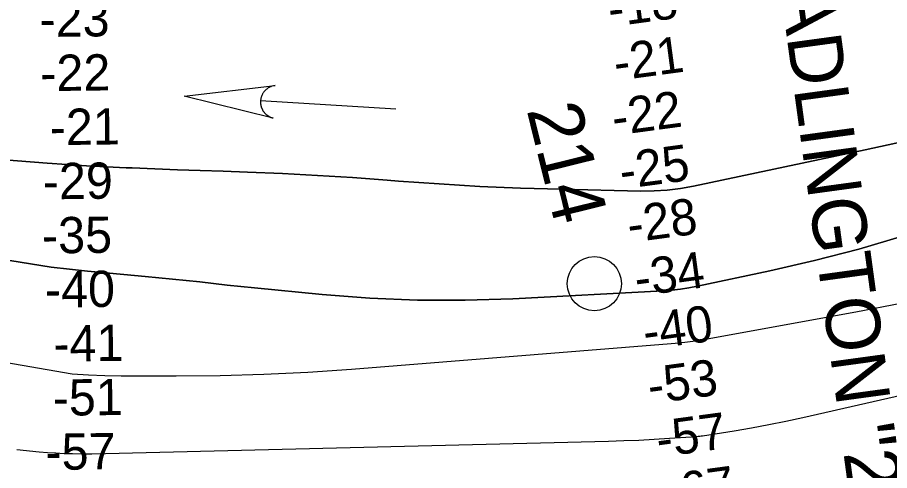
# Model space of a CAD drawing. Extents: x 3329297 to 3367176, y 649250 to 674653.
# Drawn here: x 3334898 to 3336510, y 659389 to 660227 of the extents above; entities that cross this region are included whole.
import ezdxf

# ---------------------------------------------------------------- set-up
doc = ezdxf.new("R2010")
doc.units = 0
for name, color, linetype in [('V-CHAN-NAID', 7, 'Continuous'), ('V-RIVR-IDEN', 7, 'Continuous'), ('V-RIVR-MILE', 7, 'Continuous'), ('V-RIVR-RANG', 7, 'Continuous'), ('V-STRM-FLOW', 7, 'Continuous'), ('V-TOPO-DPTH', 7, 'Continuous'), ('V-TOPO-MAJR', 7, 'Continuous'), ('V-TOPO-MINR', 7, 'Continuous')]:
    doc.layers.add(name, color=color, linetype=linetype)

msp = doc.modelspace()

# ---------------------------------------------------------------- linework, layer by layer
at = {"layer": 'V-RIVR-MILE'}
msp.add_circle((3335964.4, 659734.7), 50, dxfattribs=at)
at = {"layer": 'V-STRM-FLOW'}
msp.add_line((3335597.5, 660057.3), (3335347.5, 660072.4), dxfattribs=at)
msp.add_lwpolyline([(3335370.7, 660040.9), (3335206.2, 660081), (3335374.3, 660100.8), (3335371.3, 660100.3), (3335368.5, 660099.5), (3335367.3, 660099.1), (3335366.4, 660098.8), (3335365.2, 660098.3), (3335364.1, 660097.7), (3335363.2, 660097.2), (3335361.9, 660096.5), (3335360.6, 660095.6), (3335359.9, 660095.1), (3335359, 660094.5), (3335357.9, 660093.5), (3335357.1, 660092.7), (3335356.2, 660091.9), (3335355.6, 660091.3), (3335355, 660090.6), (3335354.3, 660089.8), (3335353.7, 660089), (3335353.1, 660088.2), (3335352.6, 660087.5), (3335352, 660086.5), (3335351.4, 660085.5), (3335350.9, 660084.7), (3335350.4, 660083.7), (3335350, 660082.8), (3335349.7, 660082), (3335349.5, 660081.4), (3335349.1, 660080.5), (3335348.8, 660079.5), (3335348.5, 660078.6), (3335348.3, 660077.6), (3335348.1, 660076.7), (3335347.9, 660075.7), (3335347.8, 660074.9), (3335347.6, 660073.7), (3335347.5, 660072.4), (3335347.5, 660072), (3335347.5, 660071.4), (3335347.5, 660070.6), (3335347.5, 660069.9), (3335347.5, 660069.2), (3335347.5, 660068.5), (3335347.6, 660067.8), (3335347.7, 660067.2), (3335347.7, 660066.4), (3335347.9, 660065.7), (3335348, 660065.1), (3335348.2, 660063.8), (3335348.4, 660063.1), (3335348.5, 660062.6), (3335348.7, 660061.9), (3335348.9, 660061.2), (3335349.2, 660060.4), (3335349.5, 660059.6), (3335349.8, 660058.8), (3335350.1, 660058.2), (3335350.3, 660057.7), (3335350.6, 660057), (3335350.9, 660056.4), (3335351.3, 660055.7), (3335351.7, 660055), (3335352.1, 660054.3), (3335352.7, 660053.4), (3335353.1, 660052.8), (3335353.6, 660052.2), (3335354.1, 660051.5), (3335354.5, 660051), (3335355, 660050.5), (3335355.7, 660049.7), (3335355.7, 660049.7), (3335356.1, 660049.2), (3335356.5, 660048.9), (3335357, 660048.4), (3335357.6, 660047.9), (3335358.1, 660047.4), (3335358.6, 660047), (3335359.2, 660046.5), (3335359.8, 660046.1), (3335360.2, 660045.7), (3335360.8, 660045.3), (3335361.6, 660044.8), (3335362.1, 660044.5), (3335362.5, 660044.3), (3335362.9, 660044.1), (3335363.3, 660043.8), (3335363.9, 660043.5), (3335364.4, 660043.2), (3335365, 660042.9), (3335365.6, 660042.7), (3335366.4, 660042.3), (3335366.8, 660042.1), (3335367.6, 660041.9), (3335368.5, 660041.6), (3335369.1, 660041.4), (3335369.6, 660041.2), (3335370.1, 660041.1), (3335370.4, 660041)], close=True, dxfattribs=at)
at = {"layer": 'V-TOPO-DPTH'}
for points in [[(3336535.8, 659997.8), (3336465.1, 659982.4), (3336147.4, 659915.1), (3336123.4, 659910.8), (3336099.2, 659907.7), (3336074.9, 659906.3), (3336050.5, 659906), (3335903.3, 659909.2), (3335828.1, 659911.5), (3335752.9, 659914.6), (3335677.8, 659919.1), (3335602.8, 659924.4), (3335581.8, 659926.1), (3335517.3, 659930.8), (3335452.7, 659934.9), (3335388.1, 659938.1), (3335323.5, 659940.8), (3335278.3, 659942.4), (3335236.3, 659943.9), (3335194.2, 659945.4), (3335152.2, 659947), (3335110.2, 659948.6), (3335099.1, 659949), (3335062.6, 659950.6), (3335026.2, 659952.6), (3334989.7, 659954.9), (3334953.3, 659957.5), (3334709.3, 659976.6)], [(3334709.3, 659976.6), (3334953.3, 659957.5), (3334989.7, 659954.9), (3335026.2, 659952.6), (3335062.6, 659950.6), (3335099.1, 659949), (3335110.2, 659948.6), (3335152.2, 659947), (3335194.2, 659945.4), (3335236.3, 659943.9), (3335278.3, 659942.4), (3335323.5, 659940.8), (3335388.1, 659938.1), (3335452.7, 659934.9), (3335517.3, 659930.8), (3335581.8, 659926.1), (3335602.8, 659924.4), (3335677.8, 659919.1), (3335752.9, 659914.6), (3335828.1, 659911.5), (3335903.3, 659909.2), (3336050.5, 659906), (3336074.9, 659906.3), (3336099.2, 659907.7), (3336123.4, 659910.8), (3336147.4, 659915.1), (3336465.1, 659982.4), (3336535.8, 659997.8)], [(3336533.8, 659822.8), (3336452.9, 659798.8), (3336371.2, 659777.7), (3336288.9, 659758.6), (3336154.9, 659730.1), (3336139.2, 659727.1), (3336123.4, 659724.6), (3336107.5, 659722.9), (3336091.5, 659721.7), (3335813.7, 659707), (3335725.5, 659704.3), (3335637.4, 659704.3), (3335549.4, 659708.2), (3335461.5, 659714.9), (3335336.2, 659727.1), (3335311, 659729.7), (3335285.8, 659732.3), (3335260.6, 659735.1), (3335235.4, 659737.9), (3335210.2, 659740.7), (3335185, 659743.4), (3335159.8, 659745.8), (3335134.5, 659748.1), (3335095.2, 659751.5), (3335061.5, 659754.6), (3335027.9, 659757.8), (3334994.3, 659761.4), (3334960.7, 659765.2), (3334200.8, 659887.9)], [(3334200.8, 659887.9), (3334960.7, 659765.2), (3334994.3, 659761.4), (3335027.9, 659757.8), (3335061.5, 659754.6), (3335095.2, 659751.5), (3335134.5, 659748.1), (3335159.8, 659745.8), (3335185, 659743.4), (3335210.2, 659740.7), (3335235.4, 659737.9), (3335260.6, 659735.1), (3335285.8, 659732.3), (3335311, 659729.7), (3335336.2, 659727.1), (3335461.5, 659714.9), (3335549.4, 659708.2), (3335637.4, 659704.3), (3335725.5, 659704.3), (3335813.7, 659707), (3336091.5, 659721.7), (3336107.5, 659722.9), (3336123.4, 659724.6), (3336139.2, 659727.1), (3336154.9, 659730.1), (3336288.9, 659758.6), (3336371.2, 659777.7), (3336452.9, 659798.8), (3336533.8, 659822.8)]]:
    msp.add_lwpolyline(points, dxfattribs=at)
at = {"layer": 'V-TOPO-MAJR'}
msp.add_lwpolyline([(3336530.5, 659698), (3336447.9, 659681.9), (3336166.4, 659631.3), (3336151.4, 659628.8), (3336136.3, 659626.6), (3336121.2, 659624.9), (3336106.1, 659623.5), (3335515.7, 659576.4), (3335434.8, 659570.9), (3335353.8, 659566.8), (3335272.8, 659564.6), (3335191.7, 659563.8), (3335090.3, 659564), (3335059.9, 659564.5), (3335029.6, 659565.7), (3334999.3, 659567.7), (3334398.3, 659671.6)], dxfattribs=at)
at = {"layer": 'V-TOPO-MINR'}
for points in [[(3336535.8, 659997.8), (3336465.1, 659982.4), (3336147.4, 659915.1), (3336123.4, 659910.8), (3336099.2, 659907.7), (3336074.9, 659906.3), (3336050.5, 659906), (3335903.3, 659909.2), (3335828.1, 659911.5), (3335752.9, 659914.6), (3335677.8, 659919.1), (3335602.8, 659924.4), (3335581.8, 659926.1), (3335517.3, 659930.8), (3335452.7, 659934.9), (3335388.1, 659938.1), (3335323.5, 659940.8), (3335278.3, 659942.4), (3335236.3, 659943.9), (3335194.2, 659945.4), (3335152.2, 659947), (3335110.2, 659948.6), (3335099.1, 659949), (3335062.6, 659950.6), (3335026.2, 659952.6), (3334989.7, 659954.9), (3334953.3, 659957.5), (3334709.3, 659976.6)], [(3336533.8, 659822.8), (3336452.9, 659798.8), (3336371.2, 659777.7), (3336288.9, 659758.6), (3336154.9, 659730.1), (3336139.2, 659727.1), (3336123.4, 659724.6), (3336107.5, 659722.9), (3336091.5, 659721.7), (3335813.7, 659707), (3335725.5, 659704.3), (3335637.4, 659704.3), (3335549.4, 659708.2), (3335461.5, 659714.9), (3335336.2, 659727.1), (3335311, 659729.7), (3335285.8, 659732.3), (3335260.6, 659735.1), (3335235.4, 659737.9), (3335210.2, 659740.7), (3335185, 659743.4), (3335159.8, 659745.8), (3335134.5, 659748.1), (3335095.2, 659751.5), (3335061.5, 659754.6), (3335027.9, 659757.8), (3334994.3, 659761.4), (3334960.7, 659765.2), (3334200.8, 659887.9)], [(3336945.4, 659622.6), (3336349.9, 659487), (3336318.3, 659480.1), (3336286.7, 659473.7), (3336254.9, 659467.9), (3336223, 659462.5), (3336164.5, 659453.2), (3336161.8, 659452.8), (3336159.1, 659452.5), (3336156.4, 659452.2), (3336153.7, 659452), (3336103, 659448.5), (3336074.9, 659446.7), (3336046.9, 659445.2), (3336018.8, 659444.1), (3335990.6, 659443.2), (3335035.9, 659419.7), (3335033.2, 659419.6), (3335030.5, 659419.6), (3335027.8, 659419.6), (3335025.1, 659419.7), (3334999.9, 659420.2), (3334984.5, 659420.6), (3334969.2, 659421.3), (3334953.9, 659422.4), (3334938.7, 659423.7), (3334897.5, 659427.7)]]:
    msp.add_lwpolyline(points, dxfattribs=at)

# ---------------------------------------------------------------- texts
at = {"layer": 'V-CHAN-NAID'}
msp.add_text('WADLINGTON "214" (214.0)', height=100, rotation=277.7628, dxfattribs=at).set_placement((3336290.8, 660404.2))
at = {"layer": 'V-RIVR-IDEN'}
msp.add_text('214', height=100, rotation=283.8952, dxfattribs=at).set_placement((3335839.1, 660056.1))
at = {"layer": 'V-RIVR-RANG'}
for s, rotation, p in [('-18', 7.6814, (3335993.6, 660209)), ('-23', 0.6443, (3334939.4, 660190.5)), ('-21', 7.6814, (3336004.4, 660109.5)), ('-22', 0.6443, (3334940.8, 660090.5)), ('-22', 7.6814, (3336001, 660008.2)), ('-21', 0.6443, (3334958.3, 659990.7)), ('-25', 7.6814, (3336015.2, 659909.2)), ('-29', 0.6443, (3334945.5, 659890.5)), ('-28', 7.6814, (3336029.4, 659810.2)), ('-35', 0.6443, (3334944, 659790.5)), ('-34', 7.6814, (3336042.8, 659711.1)), ('-40', 0.6443, (3334949.4, 659690.6)), ('-40', 7.6814, (3336058.5, 659612.3)), ('-41', 0.6443, (3334965, 659590.7)), ('-53', 7.6814, (3336067.2, 659512.5)), ('-51', 0.6443, (3334963.8, 659490.7)), ('-57', 7.6814, (3336083.2, 659413.8)), ('-57', 0.6443, (3334950.4, 659390.5)), ('-67', 7.6814, (3336098.4, 659314.9))]:
    msp.add_text(s, height=67, rotation=rotation, dxfattribs=at).set_placement(p)

doc.saveas('drawing.dxf')
